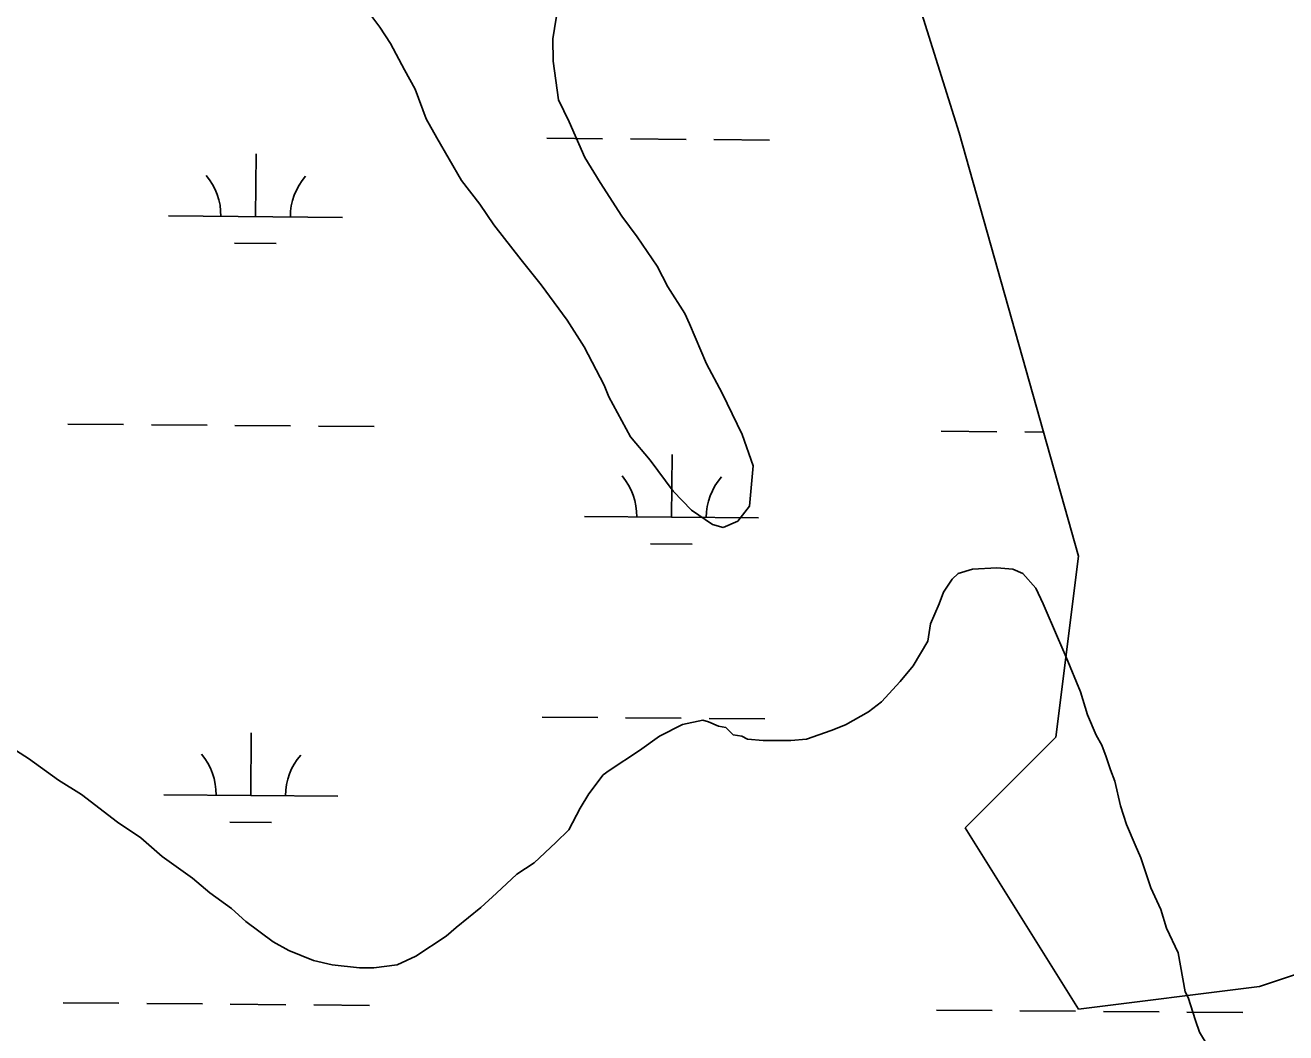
# Model space of a CAD drawing. Extents: x 3271442 to 3309282, y 752266 to 777610.
# Drawn here: x 3298454 to 3299179, y 771556 to 772135 of the extents above; entities that cross this region are included whole.
import ezdxf

# ---------------------------------------------------------------- set-up
doc = ezdxf.new("R2010")
doc.units = 0
doc.layers.add('V-SITE-VEGE', color=7, linetype='Continuous')
doc.layers.add('V-WETL-SWMP', color=7, linetype='Continuous')

msp = doc.modelspace()

# ---------------------------------------------------------------- linework, layer by layer
at = {"layer": 'V-SITE-VEGE'}
for p, q in [((3298657.81, 772133.91), (3298651.65, 772142.36)), ((3298760.38, 772146.14), (3298757.31, 772127.23)), ((3298663.98, 772124.6), (3298657.81, 772133.91)), ((3298757.31, 772127.23), (3298757.55, 772114.39)), ((3298671.99, 772109.33), (3298663.98, 772124.6)), ((3298757.55, 772114.39), (3298760.55, 772092.17)), ((3298678.19, 772098.32), (3298671.99, 772109.33)), ((3298684.51, 772081.3), (3298678.19, 772098.32)), ((3298760.55, 772092.17), (3298766.79, 772079.44)), ((3298690.72, 772070.28), (3298684.51, 772081.3)), ((3298766.79, 772079.44), (3298775.74, 772059.05)), ((3298704.89, 772045.71), (3298690.72, 772070.28)), ((3298775.74, 772059.05), (3298784.58, 772044.66)), ((3298715.43, 772032.21), (3298704.89, 772045.71)), ((3298784.58, 772044.66), (3298796.95, 772025.19)), ((3298723.37, 772020.36), (3298715.43, 772032.21)), ((3298796.95, 772025.19), (3298805.74, 772013.37)), ((3298739.17, 772000.11), (3298723.37, 772020.36)), ((3298805.74, 772013.37), (3298817.2, 771996.45)), ((3298750.58, 771985.76), (3298739.17, 772000.11)), ((3298817.2, 771996.45), (3298823.42, 771984.58)), ((3298765.53, 771965.49), (3298750.58, 771985.76)), ((3298823.42, 771984.58), (3298833.13, 771969.34)), ((3298833.13, 771969.34), (3298835.81, 771963.4)), ((3298775.24, 771950.25), (3298765.53, 771965.49)), ((3298835.81, 771963.4), (3298845.68, 771940.46)), ((3298786.8, 771928.2), (3298775.24, 771950.25)), ((3298845.68, 771940.46), (3298854.56, 771923.49)), ((3298789.5, 771921.4), (3298786.8, 771928.2)), ((3298854.56, 771923.49), (3298866.16, 771899.73)), ((3298801.93, 771898.5), (3298789.5, 771921.4)), ((3298813.32, 771885.01), (3298801.93, 771898.5)), ((3298866.16, 771899.73), (3298872.49, 771881.86)), ((3298826.51, 771867.28), (3298813.32, 771885.01)), ((3298872.49, 771881.86), (3298870.36, 771858.69)), ((3298837, 771856.34), (3298826.51, 771867.28)), ((3298870.36, 771858.69), (3298863.67, 771849.99)), ((3298849.15, 771848.01), (3298837, 771856.34)), ((3298855.18, 771846.41), (3298849.15, 771848.01)), ((3298863.67, 771849.99), (3298855.18, 771846.41)), ((3298990.21, 771819.86), (3298998.49, 771822.34)), ((3298998.49, 771822.34), (3299012.57, 771823.15)), ((3299012.57, 771823.15), (3299021.68, 771822.32)), ((3299021.68, 771822.32), (3299027.47, 771819.82)), ((3298981.91, 771809.1), (3298986.89, 771816.56)), ((3298986.89, 771816.56), (3298990.21, 771819.86)), ((3299027.47, 771819.82), (3299034.92, 771811.53)), ((3298979.42, 771802.48), (3298981.91, 771809.1)), ((3299034.92, 771811.53), (3299039.05, 771802.42)), ((3298974.44, 771790.89), (3298979.42, 771802.48)), ((3299039.05, 771802.42), (3299047.31, 771783.36)), ((3298972.77, 771780.95), (3298974.44, 771790.89)), ((3298964.48, 771766.89), (3298972.77, 771780.95)), ((3299047.31, 771783.36), (3299052.27, 771771.76)), ((3299052.27, 771771.76), (3299060.53, 771751.88)), ((3298957.01, 771757.78), (3298964.48, 771766.89)), ((3298946.23, 771746.2), (3298957.01, 771757.78)), ((3299060.53, 771751.88), (3299064.66, 771738.62)), ((3298938.77, 771740.41), (3298946.23, 771746.2)), ((3298831.92, 771733.07), (3298843.52, 771735.54)), ((3298843.52, 771735.54), (3298846.83, 771734.71)), ((3298846.83, 771734.71), (3298852.63, 771732.22)), ((3298925.51, 771732.97), (3298938.77, 771740.41)), ((3299064.66, 771738.62), (3299069.62, 771727.02)), ((3298818.67, 771726.46), (3298831.92, 771733.07)), ((3298852.63, 771732.22), (3298856.77, 771731.39)), ((3298856.77, 771731.39), (3298860.91, 771727.24)), ((3298860.91, 771727.24), (3298865.87, 771726.41)), ((3298903.14, 771724.71), (3298917.23, 771729.67)), ((3298917.23, 771729.67), (3298925.51, 771732.97)), ((3299069.62, 771727.02), (3299072.92, 771721.22)), ((3298444.31, 771721.06), (3298455.89, 771713.59)), ((3298807.06, 771718.19), (3298818.67, 771726.46)), ((3298865.87, 771726.41), (3298869.18, 771724.75)), ((3298869.18, 771724.75), (3298878.29, 771723.91)), ((3298878.29, 771723.91), (3298894.03, 771723.89)), ((3298894.03, 771723.89), (3298903.14, 771724.71)), ((3299072.92, 771721.22), (3299075.4, 771714.59)), ((3298455.89, 771713.59), (3298473.27, 771701.15)), ((3298789.66, 771706.61), (3298807.06, 771718.19)), ((3299075.4, 771714.59), (3299077.88, 771707.13)), ((3298786.34, 771704.13), (3298789.66, 771706.61)), ((3299077.88, 771707.13), (3299080.35, 771700.51)), ((3298473.27, 771701.15), (3298486.52, 771692.85)), ((3298778.05, 771693.37), (3298786.34, 771704.13)), ((3299080.35, 771700.51), (3299083.65, 771686.42)), ((3298486.52, 771692.85), (3298507.2, 771677.09)), ((3298773.07, 771685.09), (3298778.05, 771693.37)), ((3298766.43, 771672.68), (3298773.07, 771685.09)), ((3299083.65, 771686.42), (3299086.96, 771675.65)), ((3298507.2, 771677.09), (3298520.45, 771667.97)), ((3298758.97, 771665.23), (3298766.43, 771672.68)), ((3299086.96, 771675.65), (3299091.91, 771664.05)), ((3298520.45, 771667.97), (3298532.86, 771657.19)), ((3298746.53, 771653.65), (3298758.97, 771665.23)), ((3299091.91, 771664.05), (3299095.21, 771656.59)), ((3298532.86, 771657.19), (3298550.24, 771644.75)), ((3299095.21, 771656.59), (3299101, 771639.2)), ((3298736.59, 771647.04), (3298746.53, 771653.65)), ((3298550.24, 771644.75), (3298560.17, 771636.45)), ((3298724.98, 771636.28), (3298736.59, 771647.04)), ((3298560.17, 771636.45), (3298572.58, 771627.33)), ((3298715.86, 771628.01), (3298724.98, 771636.28)), ((3299101, 771639.2), (3299106.78, 771626.77)), ((3298572.58, 771627.33), (3298580.85, 771619.87)), ((3298701.77, 771616.43), (3298715.86, 771628.01)), ((3299106.78, 771626.77), (3299110.08, 771615.99)), ((3298580.85, 771619.87), (3298596.58, 771608.26)), ((3298678.56, 771599.89), (3298695.97, 771611.46)), ((3298695.97, 771611.46), (3298701.77, 771616.43)), ((3299110.08, 771615.99), (3299116.69, 771601.91)), ((3298596.58, 771608.26), (3298605.68, 771603.28)), ((3298605.68, 771603.28), (3298619.75, 771597.46)), ((3298619.75, 771597.46), (3298630.52, 771594.97)), ((3298667.79, 771594.93), (3298678.56, 771599.89)), ((3299116.69, 771601.91), (3299120.81, 771579.54)), ((3298630.52, 771594.97), (3298646.25, 771593.29)), ((3298646.25, 771593.29), (3298654.54, 771593.29)), ((3298654.54, 771593.29), (3298667.79, 771594.93)), ((3299120.81, 771579.54), (3299122.46, 771576.23)), ((3299122.46, 771576.23), (3299126.59, 771562.97)), ((3299126.59, 771562.97), (3299129.07, 771556.34)), ((3299129.07, 771556.34), (3299134.03, 771548.06))]:
    msp.add_line(p, q, dxfattribs=at)
at = {"layer": 'V-WETL-SWMP'}
for p, q in [((3298990.92, 772073.24), (3298931.77, 772261.15)), ((3298753.92, 772070.06), (3298785.91, 772069.8)), ((3298801.91, 772069.67), (3298833.91, 772069.4)), ((3298849.91, 772069.27), (3298881.91, 772069.01)), ((3299059.37, 771829.92), (3298990.92, 772073.24)), ((3298586.47, 772025.01), (3298586.77, 772061.01)), ((3298536.48, 772025.42), (3298636.47, 772024.6)), ((3298574.35, 772009.68), (3298598.35, 772009.48)), ((3298478.65, 771905.82), (3298510.64, 771905.56)), ((3298526.64, 771905.43), (3298558.64, 771905.16)), ((3298574.64, 771905.03), (3298606.64, 771904.77)), ((3298622.64, 771904.64), (3298654.64, 771904.37)), ((3298980.54, 771901.69), (3299012.54, 771901.42)), ((3299028.53, 771901.29), (3299039.32, 771901.2)), ((3298825.53, 771852.22), (3298825.83, 771888.22)), ((3298775.53, 771852.63), (3298875.53, 771851.81)), ((3298813.41, 771836.89), (3298837.4, 771836.69)), ((3299046.36, 771725.76), (3299059.37, 771829.92)), ((3298751.18, 771737.4), (3298783.17, 771737.13)), ((3298799.17, 771737), (3298831.17, 771736.74)), ((3298847.17, 771736.61), (3298879.17, 771736.34)), ((3298583.73, 771692.34), (3298584.03, 771728.34)), ((3298994.31, 771673.68), (3299046.36, 771725.76)), ((3298533.74, 771692.76), (3298633.73, 771691.93)), ((3298571.61, 771677.01), (3298595.61, 771676.81)), ((3299059.37, 771569.51), (3298994.31, 771673.68)), ((3299280.56, 771621.6), (3299163.46, 771582.54)), ((3299163.46, 771582.54), (3299059.37, 771569.51)), ((3298475.91, 771573.16), (3298507.9, 771572.89)), ((3298523.9, 771572.76), (3298555.9, 771572.5)), ((3298571.9, 771572.37), (3298603.9, 771572.1)), ((3298619.9, 771571.97), (3298651.9, 771571.71)), ((3298977.8, 771569.02), (3299009.8, 771568.76)), ((3299025.79, 771568.63), (3299057.79, 771568.36)), ((3299073.79, 771568.23), (3299105.79, 771567.97)), ((3299121.79, 771567.84), (3299153.79, 771567.57))]:
    msp.add_line(p, q, dxfattribs=at)
for centre, start, end in [((3298531.24, 772025.94), 358.75626, 40.29991), ((3298641.72, 772025.03), 138.75625, 180.29991), ((3298770.29, 771853.15), 358.75626, 40.29991), ((3298880.78, 771852.24), 138.75625, 180.29991), ((3298528.5, 771693.27), 358.75626, 40.29991), ((3298638.98, 771692.36), 138.75625, 180.29991)]:
    msp.add_arc(centre, 35.25, start, end, dxfattribs=at)

doc.saveas('drawing.dxf')
